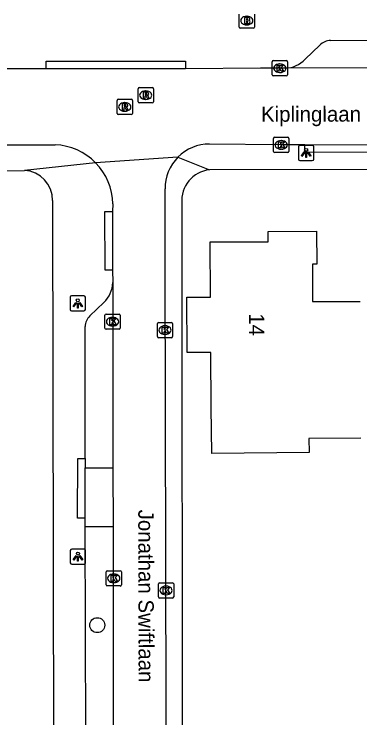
# Model space of a CAD drawing. Extents: x 160457 to 162082, y 388340 to 389736.
# Drawn here: x 161105.54 to 161128.15, y 388654.24 to 388700.27 of the extents above; entities that cross this region are included whole.
import ezdxf

# ---------------------------------------------------------------- set-up
doc = ezdxf.new("R2010")
doc.units = 0
for name, color, linetype in [('IMGEO_Boom', 7, 'Continuous'), ('IMGEO_Brandkraan', 7, 'Continuous'), ('IMGEO_Kolk', 7, 'Continuous'), ('IMGEO_Lichtpunt', 7, 'Continuous'), ('IMGEO_Muur', 7, 'Continuous'), ('IMGEO_Openbare_ruimte_label', 7, 'Continuous'), ('IMGEO_Pand', 7, 'Continuous'), ('IMGEO_Pand_nummerreeks', 7, 'Continuous'), ('IMGEO_Parkeervlak_open', 7, 'Continuous'), ('IMGEO_Rijbaan_lokaal_open', 7, 'Continuous'), ('IMGEO_Rioolput', 7, 'Continuous'), ('IMGEO_Voetpad_open', 7, 'Continuous')]:
    doc.layers.add(name, color=color, linetype=linetype)

msp = doc.modelspace()

# ---------------------------------------------------------------- linework, layer by layer
at = {"layer": 'IMGEO_Boom'}
msp.add_circle((161110.973, 388660.31), 0.489, dxfattribs=at)
at = {"layer": 'IMGEO_Brandkraan'}
for p, q in [((161120.253, 388699.417), (161120.253, 388700.269)), ((161121.254, 388700.269), (161121.254, 388699.417)), ((161120.741, 388700.123), (161120.766, 388700.123)), ((161121.18, 388699.343), (161120.328, 388699.343)), ((161120.764, 388699.563), (161120.739, 388699.563))]:
    msp.add_line(p, q, dxfattribs=at)
for points in [[(161120.253, 388699.417), (161120.253, 388700.269)], [(161121.254, 388700.269), (161121.254, 388699.417)], [(161120.601, 388700.043), (161120.601, 388699.643), (161120.814, 388699.643)], [(161120.832, 388700.043), (161120.601, 388700.043)], [(161120.78, 388699.962), (161120.726, 388699.962), (161120.726, 388699.886)], [(161120.726, 388699.886), (161120.779, 388699.886)], [(161120.788, 388699.81), (161120.726, 388699.81), (161120.726, 388699.729)], [(161120.726, 388699.729), (161120.788, 388699.729)], [(161121.18, 388699.343), (161120.328, 388699.343)]]:
    msp.add_lwpolyline(points, dxfattribs=at)
for centre, radius, start, end in [((161120.781, 388699.924), 0.0379, 267.8285, 90.9355), ((161120.789, 388699.769), 0.0404, 269.8759, 90.5077), ((161120.836, 388699.898), 0.145, 59.4692, 91.5367), ((161120.861, 388699.945), 0.0922, 285.5137, 58.1501), ((161120.866, 388699.753), 0.105, 301.3115, 78.989), ((161120.33, 388699.419), 0.0765, 181.552, 268.448), ((161120.33, 388699.419), 0.0765, 181.552, 268.448), ((161120.82, 388699.894), 0.251, 268.6676, 293.5347), ((161121.178, 388699.419), 0.0765, 271.552, 358.448), ((161121.178, 388699.419), 0.0765, 271.552, 358.448)]:
    msp.add_arc(centre, radius, start, end, dxfattribs=at)
for centre, major_axis, ratio, start_param, end_param in [((161120.74, 388699.843), (-0.387, 0.002), 0.722429, 4.712389, 7.853982), ((161120.765, 388699.843), (-0.39, 0.002), 0.717154, 1.570796, 4.712389)]:
    msp.add_ellipse(centre, major_axis=major_axis, ratio=ratio, start_param=start_param, end_param=end_param, dxfattribs=at)
at = {"layer": 'IMGEO_Kolk'}
for p, q in [((161122.407, 388696.304), (161122.407, 388697.156)), ((161122.482, 388697.23), (161123.334, 388697.23)), ((161122.895, 388697.01), (161122.92, 388697.01)), ((161123.408, 388697.156), (161123.408, 388696.304)), ((161123.334, 388696.23), (161122.482, 388696.23)), ((161122.918, 388696.45), (161122.893, 388696.45)), ((161122.502, 388691.289), (161122.502, 388692.141)), ((161122.577, 388692.215), (161123.429, 388692.215)), ((161122.99, 388691.995), (161123.015, 388691.995)), ((161123.503, 388692.141), (161123.503, 388691.289)), ((161123.429, 388691.215), (161122.577, 388691.215)), ((161123.013, 388691.435), (161122.988, 388691.435)), ((161111.476, 388679.729), (161111.476, 388680.581)), ((161111.551, 388680.655), (161112.403, 388680.655)), ((161111.964, 388680.435), (161111.989, 388680.435)), ((161112.477, 388680.581), (161112.477, 388679.729)), ((161114.903, 388679.178), (161114.903, 388680.03)), ((161114.978, 388680.104), (161115.83, 388680.104)), ((161115.904, 388680.03), (161115.904, 388679.178)), ((161112.403, 388679.655), (161111.551, 388679.655)), ((161111.987, 388679.875), (161111.962, 388679.875)), ((161115.391, 388679.884), (161115.416, 388679.884)), ((161115.83, 388679.104), (161114.978, 388679.104)), ((161115.414, 388679.324), (161115.389, 388679.324)), ((161111.629, 388663.871), (161112.481, 388663.871)), ((161111.554, 388662.945), (161111.554, 388663.797)), ((161112.042, 388663.651), (161112.067, 388663.651)), ((161112.555, 388663.797), (161112.555, 388662.945)), ((161112.065, 388663.091), (161112.04, 388663.091)), ((161114.97, 388662.155), (161114.97, 388663.007)), ((161115.045, 388663.081), (161115.897, 388663.081)), ((161115.971, 388663.007), (161115.971, 388662.155)), ((161112.481, 388662.871), (161111.629, 388662.871)), ((161115.458, 388662.861), (161115.483, 388662.861)), ((161115.897, 388662.081), (161115.045, 388662.081)), ((161115.481, 388662.301), (161115.456, 388662.301))]:
    msp.add_line(p, q, dxfattribs=at)
for points in [[(161122.407, 388696.304), (161122.407, 388697.156)], [(161122.482, 388697.23), (161123.334, 388697.23)], [(161123.408, 388697.156), (161123.408, 388696.304)], [(161122.728, 388696.93), (161122.851, 388696.93), (161122.851, 388696.779), (161122.981, 388696.93), (161123.145, 388696.93), (161122.999, 388696.779), (161123.152, 388696.53), (161123, 388696.53), (161122.915, 388696.694), (161122.851, 388696.627), (161122.851, 388696.53), (161122.728, 388696.53), (161122.728, 388696.93)], [(161123.334, 388696.23), (161122.482, 388696.23)], [(161122.502, 388691.289), (161122.502, 388692.141)], [(161122.577, 388692.215), (161123.429, 388692.215)], [(161122.823, 388691.915), (161122.946, 388691.915), (161122.946, 388691.764), (161123.076, 388691.915), (161123.24, 388691.915), (161123.094, 388691.764), (161123.247, 388691.515), (161123.095, 388691.515), (161123.01, 388691.679), (161122.946, 388691.612), (161122.946, 388691.515), (161122.823, 388691.515), (161122.823, 388691.915)], [(161123.503, 388692.141), (161123.503, 388691.289)], [(161123.429, 388691.215), (161122.577, 388691.215)], [(161111.476, 388679.729), (161111.476, 388680.581)], [(161111.551, 388680.655), (161112.403, 388680.655)], [(161112.477, 388680.581), (161112.477, 388679.729)], [(161111.797, 388680.355), (161111.92, 388680.355), (161111.92, 388680.204), (161112.05, 388680.355), (161112.214, 388680.355), (161112.068, 388680.204), (161112.221, 388679.955), (161112.069, 388679.955), (161111.984, 388680.119), (161111.92, 388680.052), (161111.92, 388679.955), (161111.797, 388679.955), (161111.797, 388680.355)], [(161114.903, 388679.178), (161114.903, 388680.03)], [(161114.978, 388680.104), (161115.83, 388680.104)], [(161115.904, 388680.03), (161115.904, 388679.178)], [(161112.403, 388679.655), (161111.551, 388679.655)], [(161115.224, 388679.804), (161115.347, 388679.804), (161115.347, 388679.653), (161115.477, 388679.804), (161115.641, 388679.804), (161115.495, 388679.653), (161115.648, 388679.404), (161115.496, 388679.404), (161115.411, 388679.568), (161115.347, 388679.501), (161115.347, 388679.404), (161115.224, 388679.404), (161115.224, 388679.804)], [(161115.83, 388679.104), (161114.978, 388679.104)], [(161111.629, 388663.871), (161112.481, 388663.871)], [(161111.554, 388662.945), (161111.554, 388663.797)], [(161111.875, 388663.571), (161111.998, 388663.571), (161111.998, 388663.42), (161112.128, 388663.571), (161112.292, 388663.571), (161112.146, 388663.42), (161112.299, 388663.171), (161112.147, 388663.171), (161112.062, 388663.335), (161111.998, 388663.268), (161111.998, 388663.171), (161111.875, 388663.171), (161111.875, 388663.571)], [(161112.555, 388663.797), (161112.555, 388662.945)], [(161114.97, 388662.155), (161114.97, 388663.007)], [(161115.045, 388663.081), (161115.897, 388663.081)], [(161115.971, 388663.007), (161115.971, 388662.155)], [(161112.481, 388662.871), (161111.629, 388662.871)], [(161115.291, 388662.781), (161115.414, 388662.781), (161115.414, 388662.63), (161115.544, 388662.781), (161115.708, 388662.781), (161115.562, 388662.63), (161115.715, 388662.381), (161115.563, 388662.381), (161115.478, 388662.545), (161115.414, 388662.478), (161115.414, 388662.381), (161115.291, 388662.381), (161115.291, 388662.781)], [(161115.897, 388662.081), (161115.045, 388662.081)]]:
    msp.add_lwpolyline(points, dxfattribs=at)
for centre, start, end in [((161122.484, 388697.154), 91.552, 178.448), ((161122.484, 388697.154), 91.552, 178.448), ((161123.332, 388697.154), 1.552, 88.448), ((161123.332, 388697.154), 1.552, 88.448), ((161122.484, 388696.306), 181.552, 268.448), ((161122.484, 388696.306), 181.552, 268.448), ((161123.332, 388696.306), 271.552, 358.448), ((161123.332, 388696.306), 271.552, 358.448), ((161122.579, 388692.139), 91.552, 178.448), ((161122.579, 388692.139), 91.552, 178.448), ((161123.427, 388692.139), 1.552, 88.448), ((161123.427, 388692.139), 1.552, 88.448), ((161122.579, 388691.291), 181.552, 268.448), ((161122.579, 388691.291), 181.552, 268.448), ((161123.427, 388691.291), 271.552, 358.448), ((161123.427, 388691.291), 271.552, 358.448), ((161111.553, 388680.579), 91.552, 178.448), ((161111.553, 388680.579), 91.552, 178.448), ((161112.401, 388680.579), 1.552, 88.448), ((161112.401, 388680.579), 1.552, 88.448), ((161114.98, 388680.028), 91.552, 178.448), ((161114.98, 388680.028), 91.552, 178.448), ((161115.828, 388680.028), 1.552, 88.448), ((161115.828, 388680.028), 1.552, 88.448), ((161111.553, 388679.731), 181.552, 268.448), ((161111.553, 388679.731), 181.552, 268.448), ((161112.401, 388679.731), 271.552, 358.448), ((161112.401, 388679.731), 271.552, 358.448), ((161114.98, 388679.18), 181.552, 268.448), ((161114.98, 388679.18), 181.552, 268.448), ((161115.828, 388679.18), 271.552, 358.448), ((161115.828, 388679.18), 271.552, 358.448), ((161111.631, 388663.795), 91.552, 178.448), ((161111.631, 388663.795), 91.552, 178.448), ((161112.479, 388663.795), 1.552, 88.448), ((161112.479, 388663.795), 1.552, 88.448), ((161111.631, 388662.947), 181.552, 268.448), ((161111.631, 388662.947), 181.552, 268.448), ((161112.479, 388662.947), 271.552, 358.448), ((161112.479, 388662.947), 271.552, 358.448), ((161115.047, 388663.005), 91.552, 178.448), ((161115.047, 388663.005), 91.552, 178.448), ((161115.895, 388663.005), 1.552, 88.448), ((161115.895, 388663.005), 1.552, 88.448), ((161115.047, 388662.157), 181.552, 268.448), ((161115.047, 388662.157), 181.552, 268.448), ((161115.895, 388662.157), 271.552, 358.448), ((161115.895, 388662.157), 271.552, 358.448)]:
    msp.add_arc(centre, 0.0765, start, end, dxfattribs=at)
for centre, major_axis, ratio, start_param, end_param in [((161122.894, 388696.73), (-0.387, 0.002), 0.722429, 4.712389, 7.853982), ((161122.919, 388696.73), (-0.39, 0.002), 0.717154, 1.570796, 4.712389), ((161122.989, 388691.715), (-0.387, 0.002), 0.722429, 4.712389, 7.853982), ((161123.014, 388691.715), (-0.39, 0.002), 0.717154, 1.570796, 4.712389), ((161111.963, 388680.155), (-0.387, 0.002), 0.722429, 4.712389, 7.853982), ((161111.988, 388680.155), (-0.39, 0.002), 0.717154, 1.570796, 4.712389), ((161115.39, 388679.604), (-0.387, 0.002), 0.722429, 4.712389, 7.853982), ((161115.415, 388679.604), (-0.39, 0.002), 0.717154, 1.570796, 4.712389), ((161112.041, 388663.371), (-0.387, 0.002), 0.722429, 4.712389, 7.853982), ((161112.066, 388663.371), (-0.39, 0.002), 0.717154, 1.570796, 4.712389), ((161115.457, 388662.581), (-0.387, 0.002), 0.722429, 4.712389, 7.853982), ((161115.482, 388662.581), (-0.39, 0.002), 0.717154, 1.570796, 4.712389)]:
    msp.add_ellipse(centre, major_axis=major_axis, ratio=ratio, start_param=start_param, end_param=end_param, dxfattribs=at)
at = {"layer": 'IMGEO_Lichtpunt'}
for p, q in [((161124.136, 388691.589), (161124.136, 388690.782)), ((161124.136, 388691.589), (161124.136, 388690.782)), ((161125.038, 388691.684), (161124.23, 388691.684)), ((161125.038, 388691.684), (161124.23, 388691.684)), ((161125.132, 388690.782), (161125.132, 388691.589)), ((161125.132, 388690.782), (161125.132, 388691.589)), ((161124.23, 388690.688), (161125.038, 388690.688)), ((161124.23, 388690.688), (161125.038, 388690.688)), ((161110.105, 388681.85), (161109.297, 388681.85)), ((161110.105, 388681.85), (161109.297, 388681.85)), ((161109.203, 388681.755), (161109.203, 388680.948)), ((161109.203, 388681.755), (161109.203, 388680.948)), ((161110.199, 388680.948), (161110.199, 388681.755)), ((161110.199, 388680.948), (161110.199, 388681.755)), ((161109.297, 388680.854), (161110.105, 388680.854)), ((161109.297, 388680.854), (161110.105, 388680.854)), ((161110.114, 388665.289), (161109.306, 388665.289)), ((161110.114, 388665.289), (161109.306, 388665.289)), ((161109.212, 388665.194), (161109.212, 388664.387)), ((161109.212, 388665.194), (161109.212, 388664.387)), ((161110.208, 388664.387), (161110.208, 388665.194)), ((161110.208, 388664.387), (161110.208, 388665.194)), ((161109.306, 388664.293), (161110.114, 388664.293)), ((161109.306, 388664.293), (161110.114, 388664.293))]:
    msp.add_line(p, q, dxfattribs=at)
for points in [[(161124.51, 388691.253), (161124.549, 388691.225), (161124.361, 388690.963), (161124.323, 388690.99), (161124.51, 388691.253)], [(161124.612, 388691.205), (161124.659, 388691.205), (161124.659, 388690.883), (161124.612, 388690.883), (161124.612, 388691.205)], [(161124.722, 388691.225), (161124.76, 388691.252), (161124.947, 388690.99), (161124.908, 388690.962), (161124.722, 388691.225)], [(161109.577, 388681.419), (161109.616, 388681.391), (161109.428, 388681.129), (161109.39, 388681.156), (161109.577, 388681.419)], [(161109.679, 388681.371), (161109.726, 388681.371), (161109.726, 388681.049), (161109.679, 388681.049), (161109.679, 388681.371)], [(161109.789, 388681.391), (161109.827, 388681.418), (161110.014, 388681.156), (161109.975, 388681.128), (161109.789, 388681.391)], [(161109.586, 388664.858), (161109.625, 388664.83), (161109.437, 388664.568), (161109.399, 388664.595), (161109.586, 388664.858)], [(161109.688, 388664.81), (161109.735, 388664.81), (161109.735, 388664.488), (161109.688, 388664.488), (161109.688, 388664.81)], [(161109.798, 388664.83), (161109.836, 388664.857), (161110.023, 388664.595), (161109.984, 388664.567), (161109.798, 388664.83)]]:
    msp.add_lwpolyline(points, dxfattribs=at)
for centre in [(161124.635, 388691.387), (161109.702, 388681.553), (161109.711, 388664.992)]:
    msp.add_circle(centre, 0.0994, dxfattribs=at)
for centre, start, end in [((161124.23, 388691.589), 90, 180), ((161124.23, 388691.589), 90, 180), ((161125.038, 388691.589), 0, 90), ((161125.038, 388691.589), 0, 90), ((161124.23, 388690.782), 180, 270), ((161124.23, 388690.782), 180, 270), ((161125.038, 388690.782), 270, 0), ((161125.038, 388690.782), 270, 360), ((161109.297, 388681.755), 90, 180), ((161109.297, 388681.755), 90, 180), ((161110.105, 388681.755), 0, 90), ((161110.105, 388681.755), 0, 90), ((161109.297, 388680.948), 180, 270), ((161109.297, 388680.948), 180, 270), ((161110.105, 388680.948), 270, 0), ((161110.105, 388680.948), 270, 360), ((161109.306, 388665.194), 90, 180), ((161109.306, 388665.194), 90, 180), ((161110.114, 388665.194), 0, 90), ((161110.114, 388665.194), 0, 90), ((161109.306, 388664.387), 180, 270), ((161109.306, 388664.387), 180, 270), ((161110.114, 388664.387), 270, 0), ((161110.114, 388664.387), 270, 360)]:
    msp.add_arc(centre, 0.0946, start, end, dxfattribs=at)
at = {"layer": 'IMGEO_Muur'}
msp.add_lwpolyline([(161116.515, 388674.842), (161116.526, 388661.813)], dxfattribs=at)
at = {"layer": 'IMGEO_Pand'}
msp.add_lwpolyline([(161128.209, 388672.54), (161124.812, 388672.505), (161124.821, 388671.604), (161118.46, 388671.54), (161118.43, 388674.54), (161118.394, 388678.149), (161116.864, 388678.134), (161116.841, 388681.748), (161118.372, 388681.754), (161118.359, 388685.371), (161122.158, 388685.38), (161122.155, 388686.05), (161125.32, 388686.066), (161125.336, 388683.926), (161125.048, 388683.925), (161125.056, 388681.466), (161128.166, 388681.476)], dxfattribs=at)
at = {"layer": 'IMGEO_Parkeervlak_open'}
for points in [[(161110.193, 388670.602), (161112.004, 388670.587)], [(161112.008, 388666.741), (161110.187, 388666.739)]]:
    msp.add_lwpolyline(points, dxfattribs=at)
at = {"layer": 'IMGEO_Rijbaan_lokaal_open'}
for points in [[(161107.625, 388696.689), (161103.746, 388696.68), (161101.896, 388696.679)], [(161116.737, 388696.697), (161107.625, 388696.689)], [(161123.279, 388696.731), (161121.659, 388696.727), (161116.737, 388696.697)], [(161150.581, 388696.798), (161123.279, 388696.731)], [(161076.721, 388691.58), (161084.32, 388691.597), (161104.688, 388691.724), (161108.215, 388691.719)], [(161124.545, 388691.719), (161123.003, 388691.716), (161118.318, 388691.771)], [(161124.545, 388691.719), (161131.785, 388691.733)], [(161116.252, 388690.913), (161110.87, 388690.542)], [(161115.531, 388635.538), (161115.42, 388683.835), (161115.406, 388688.841)], [(161111.991, 388687.862), (161111.977, 388687.355)], [(161111.977, 388687.355), (161111.967, 388683.839), (161111.982, 388683.531)], [(161111.982, 388683.531), (161111.992, 388682.71)], [(161111.992, 388682.71), (161112.004, 388670.587)], [(161112.004, 388670.587), (161112.008, 388666.741)], [(161112.008, 388666.741), (161112.022, 388653.136)]]:
    msp.add_lwpolyline(points, dxfattribs=at)
for centre, radius, start, end in [((161108.063, 388687.794), 3.928, 44.3962, 87.787), ((161118.312, 388688.868), 2.903, 89.8891, 135.2167), ((161108.057, 388687.791), 3.935, 1.0346, 44.363), ((161118.316, 388688.862), 2.91, 135.1732, 180.4063)]:
    msp.add_arc(centre, radius, start, end, dxfattribs=at)
at = {"layer": 'IMGEO_Rioolput'}
for p, q in [((161113.643, 388694.539), (161113.643, 388695.391)), ((161113.718, 388695.465), (161114.57, 388695.465)), ((161114.131, 388695.245), (161114.156, 388695.245)), ((161114.644, 388695.391), (161114.644, 388694.539)), ((161112.348, 388694.7), (161113.2, 388694.7)), ((161114.154, 388694.685), (161114.129, 388694.685)), ((161112.273, 388693.774), (161112.273, 388694.626)), ((161112.761, 388694.48), (161112.786, 388694.48)), ((161113.274, 388694.626), (161113.274, 388693.774)), ((161114.57, 388694.465), (161113.718, 388694.465)), ((161112.784, 388693.92), (161112.759, 388693.92)), ((161113.2, 388693.7), (161112.348, 388693.7))]:
    msp.add_line(p, q, dxfattribs=at)
for points in [[(161113.643, 388694.539), (161113.643, 388695.391)], [(161113.718, 388695.465), (161114.57, 388695.465)], [(161114.232, 388695.163), (161113.98, 388695.165), (161113.98, 388694.765)], [(161114.644, 388695.391), (161114.644, 388694.539)], [(161112.348, 388694.7), (161113.2, 388694.7)], [(161113.98, 388694.765), (161114.104, 388694.765), (161114.104, 388694.927), (161114.115, 388694.927)], [(161114.158, 388695.084), (161114.104, 388695.084), (161114.104, 388695.003)], [(161114.104, 388695.003), (161114.156, 388695.003)], [(161114.162, 388694.898), (161114.233, 388694.765), (161114.373, 388694.765), (161114.308, 388694.891)], [(161112.273, 388693.774), (161112.273, 388694.626)], [(161112.862, 388694.398), (161112.61, 388694.4), (161112.61, 388694)], [(161112.788, 388694.319), (161112.734, 388694.319), (161112.734, 388694.238)], [(161112.734, 388694.238), (161112.786, 388694.238)], [(161113.274, 388694.626), (161113.274, 388693.774)], [(161114.57, 388694.465), (161113.718, 388694.465)], [(161112.61, 388694), (161112.734, 388694), (161112.734, 388694.162), (161112.745, 388694.162)], [(161112.792, 388694.133), (161112.863, 388694), (161113.003, 388694), (161112.938, 388694.126)], [(161113.2, 388693.7), (161112.348, 388693.7)]]:
    msp.add_lwpolyline(points, dxfattribs=at)
for centre, radius, start, end in [((161113.72, 388695.389), 0.0765, 91.552, 178.448), ((161113.72, 388695.389), 0.0765, 91.552, 178.448), ((161114.231, 388695.053), 0.109, 350.3612, 89.416), ((161114.568, 388695.389), 0.0765, 1.552, 88.448), ((161114.568, 388695.389), 0.0765, 1.552, 88.448), ((161112.35, 388694.624), 0.0765, 91.552, 178.448), ((161112.35, 388694.624), 0.0765, 91.552, 178.448), ((161113.198, 388694.624), 0.0765, 1.552, 88.448), ((161113.198, 388694.624), 0.0765, 1.552, 88.448), ((161114.114, 388694.874), 0.0533, 26.0293, 88.6989), ((161114.14, 388695.192), 0.19, 274.7715, 282.9687), ((161114.164, 388694.988), 0.0964, 77.0061, 93.1865), ((161114.178, 388695.045), 0.0378, 276.6634, 79.6772), ((161114.229, 388695.053), 0.112, 277.5842, 350.9817), ((161114.213, 388694.838), 0.108, 29.5134, 73.7905), ((161112.77, 388694.427), 0.19, 274.7715, 282.9687), ((161112.794, 388694.223), 0.0964, 77.0061, 93.1865), ((161112.808, 388694.28), 0.0378, 276.6634, 79.6772), ((161112.861, 388694.288), 0.109, 350.3612, 89.416), ((161112.859, 388694.288), 0.112, 277.5842, 350.9817), ((161113.72, 388694.541), 0.0765, 181.552, 268.448), ((161113.72, 388694.541), 0.0765, 181.552, 268.448), ((161114.568, 388694.541), 0.0765, 271.552, 358.448), ((161114.568, 388694.541), 0.0765, 271.552, 358.448), ((161112.35, 388693.776), 0.0765, 181.552, 268.448), ((161112.35, 388693.776), 0.0765, 181.552, 268.448), ((161112.744, 388694.109), 0.0533, 26.0293, 88.6989), ((161112.843, 388694.073), 0.108, 29.5134, 73.7905), ((161113.198, 388693.776), 0.0765, 271.552, 358.448), ((161113.198, 388693.776), 0.0765, 271.552, 358.448)]:
    msp.add_arc(centre, radius, start, end, dxfattribs=at)
for centre, major_axis, ratio, start_param, end_param in [((161114.13, 388694.965), (-0.387, 0.002), 0.722429, 4.712389, 7.853982), ((161114.155, 388694.965), (-0.39, 0.002), 0.717154, 1.570796, 4.712389), ((161112.76, 388694.2), (-0.387, 0.002), 0.722429, 4.712389, 7.853982), ((161112.785, 388694.2), (-0.39, 0.002), 0.717154, 1.570796, 4.712389)]:
    msp.add_ellipse(centre, major_axis=major_axis, ratio=ratio, start_param=start_param, end_param=end_param, dxfattribs=at)
at = {"layer": 'IMGEO_Voetpad_open'}
for points in [[(161126.235, 388698.544), (161179.291, 388698.622)], [(161124.566, 388697.313), (161125.525, 388698.239)], [(161107.625, 388696.689), (161107.625, 388697.188), (161116.737, 388697.196), (161116.737, 388696.697)], [(161131.785, 388691.733), (161131.785, 388691.234), (161124.545, 388691.22), (161124.545, 388691.719)], [(161110.87, 388690.542), (161106.212, 388690.048)], [(161116.252, 388690.913), (161118.311, 388690.087)], [(161181.756, 388690.225), (161118.311, 388690.087)], [(161047.474, 388689.872), (161061.323, 388689.898), (161070.025, 388689.929), (161106.212, 388690.048)], [(161108.043, 388688.071), (161108.34, 388533.674)], [(161116.505, 388687.897), (161116.515, 388674.842), (161116.526, 388661.813), (161116.547, 388633.736)], [(161111.982, 388683.531), (161111.483, 388683.531), (161111.478, 388687.355), (161111.977, 388687.355)], [(161110.494, 388680.531), (161111.405, 388681.404)], [(161110.194, 388671.21), (161110.184, 388679.837)], [(161110.185, 388667.311), (161109.686, 388667.312), (161109.695, 388671.211), (161110.194, 388671.21)], [(161110.194, 388671.21), (161110.193, 388670.602)], [(161110.185, 388667.311), (161110.193, 388670.602)], [(161110.187, 388666.739), (161110.185, 388667.311)], [(161110.229, 388653.134), (161110.187, 388666.739)]]:
    msp.add_lwpolyline(points, dxfattribs=at)
for centre, radius, start, end in [((161126.293, 388697.429), 1.116, 92.996, 133.4986), ((161123.209, 388698.6), 1.87, 272.1424, 316.5239), ((161118.533, 388688.065), 2.035, 96.2549, 184.7232), ((161106.123, 388688.13), 1.92, 358.2518, 87.3568), ((161110.088, 388682.781), 1.905, 313.7209, 357.8747), ((161111.14, 388679.826), 0.956, 132.5051, 179.3556)]:
    msp.add_arc(centre, radius, start, end, dxfattribs=at)

# ---------------------------------------------------------------- texts
at = {"layer": 'IMGEO_Openbare_ruimte_label'}
for s, rotation, p in [('Kiplinglaan', 0.1146, (161121.679, 388693.224)), ('Jonathan Swiftlaan', 270.1146, (161113.656, 388667.863))]:
    msp.add_text(s, height=1, rotation=rotation, dxfattribs=at).set_placement(p)
at = {"layer": 'IMGEO_Pand_nummerreeks'}
msp.add_text('14', height=1, rotation=270.3496, dxfattribs=at).set_placement((161120.898, 388680.702))

doc.saveas('drawing.dxf')
